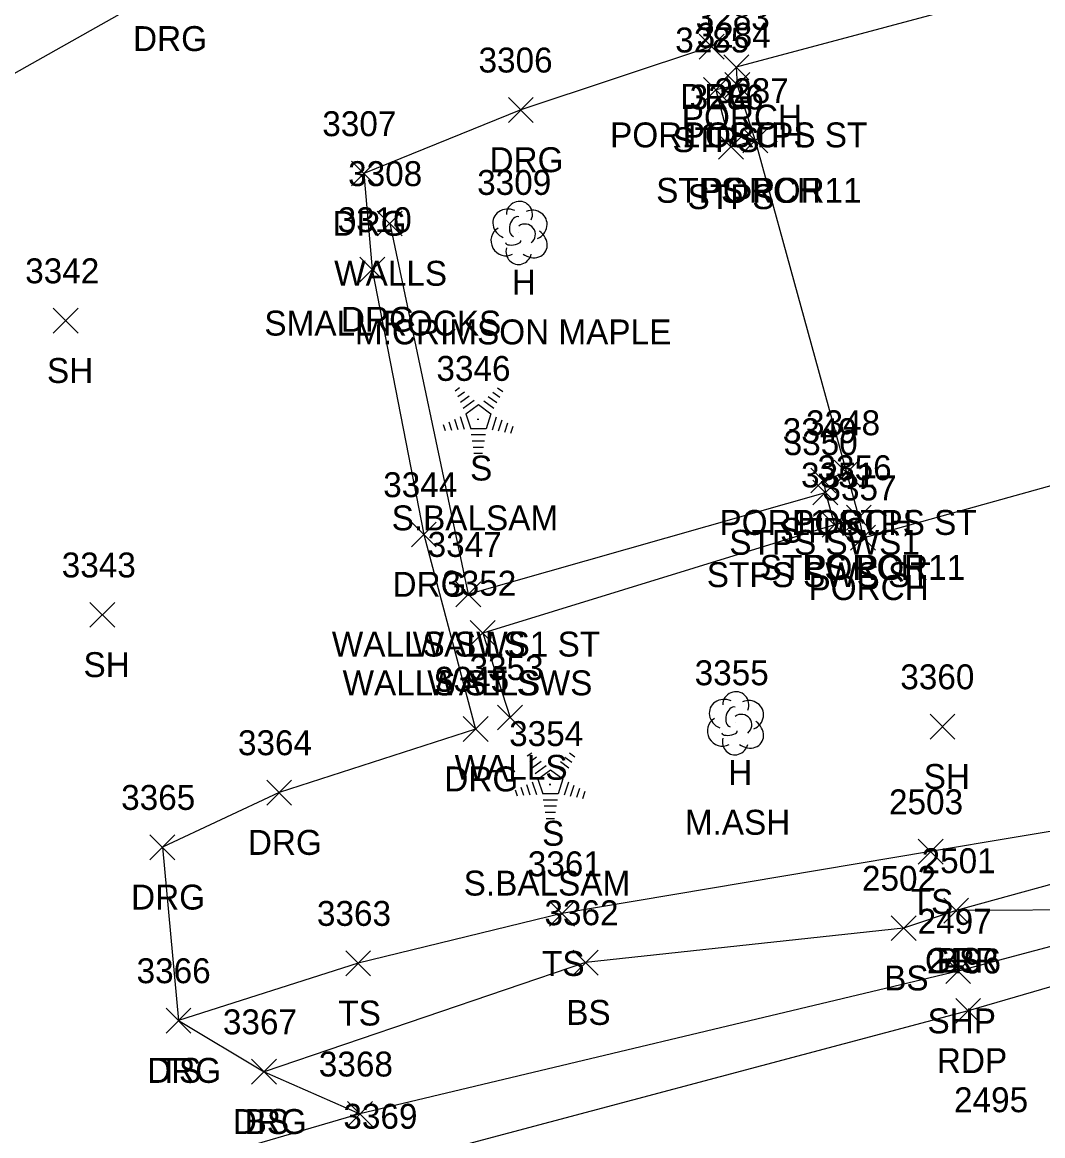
# Model space of a CAD drawing. Extents: x 1520648 to 1523413, y 732854 to 735518.
# Drawn here: x 1521708.9 to 1521790.9, y 733686.8 to 733776.2 of the extents above; entities that cross this region are included whole.
import ezdxf

# ---------------------------------------------------------------- set-up
doc = ezdxf.new("R2010")
doc.units = 0
for name, color, linetype in [('L_A', 7, 'Continuous'), ('L_C', 7, 'Continuous'), ('L_I', 7, 'Continuous'), ('L_TIC', 7, 'Continuous'), ('LBF', 7, 'Continuous'), ('LELB', 7, 'Continuous'), ('LTC', 7, 'Continuous'), ('LTD', 7, 'Continuous'), ('LWS', 7, 'Continuous'), ('P_A', 7, 'Continuous'), ('P_I', 7, 'Continuous'), ('P_TIC', 7, 'Continuous'), ('PET', 7, 'Continuous'), ('PSP', 7, 'Continuous'), ('R_A', 7, 'Continuous'), ('R_I', 7, 'Continuous'), ('R_TIC', 7, 'Continuous'), ('RDG', 7, 'Continuous'), ('RGR', 7, 'Continuous'), ('RSW', 7, 'Continuous')]:
    doc.layers.add(name, color=color, linetype=linetype)

msp = doc.modelspace()

# ---------------------------------------------------------------- linework, layer by layer
at = {"layer": 'L_TIC'}
for points in [[(1521765.276, 733771.543), (1521767.276, 733773.543)], [(1521767.276, 733771.543), (1521765.276, 733773.543)], [(1521763.633, 733769.731), (1521765.633, 733771.731)], [(1521765.633, 733769.731), (1521763.633, 733771.731)], [(1521765.356, 733770.114), (1521767.356, 733772.114)], [(1521767.356, 733770.114), (1521765.356, 733772.114)], [(1521765.356, 733770.114), (1521767.356, 733772.114)], [(1521767.356, 733770.114), (1521765.356, 733772.114)], [(1521764.848, 733765.154), (1521766.848, 733767.154)], [(1521766.848, 733765.154), (1521764.848, 733767.154)], [(1521766.799, 733765.665), (1521768.799, 733767.665)], [(1521768.799, 733765.665), (1521766.799, 733767.665)], [(1521766.799, 733765.665), (1521768.799, 733767.665)], [(1521768.799, 733765.665), (1521766.799, 733767.665)], [(1521737.442, 733759.005), (1521739.442, 733761.005)], [(1521739.442, 733759.005), (1521737.442, 733761.005)], [(1521711.429, 733751.201), (1521713.429, 733753.201)], [(1521713.429, 733751.201), (1521711.429, 733753.201)], [(1521772.273, 733738.371), (1521774.273, 733740.371)], [(1521774.273, 733738.371), (1521772.273, 733740.371)], [(1521774.138, 733739.003), (1521776.138, 733741.003)], [(1521776.138, 733739.003), (1521774.138, 733741.003)], [(1521774.138, 733739.003), (1521776.138, 733741.003)], [(1521776.138, 733739.003), (1521774.138, 733741.003)], [(1521772.432, 733737.408), (1521774.432, 733739.408)], [(1521774.432, 733737.408), (1521772.432, 733739.408)], [(1521773.171, 733734.81), (1521775.171, 733736.81)], [(1521775.171, 733734.81), (1521773.171, 733736.81)], [(1521775.119, 733735.395), (1521777.119, 733737.395)], [(1521777.119, 733735.395), (1521775.119, 733737.395)], [(1521775.119, 733735.395), (1521777.119, 733737.395)], [(1521777.119, 733735.395), (1521775.119, 733737.395)], [(1521775.456, 733733.772), (1521777.456, 733735.772)], [(1521777.456, 733733.772), (1521775.456, 733735.772)], [(1521743.749, 733729.237), (1521745.749, 733731.237)], [(1521745.749, 733729.237), (1521743.749, 733731.237)], [(1521714.365, 733727.588), (1521716.365, 733729.588)], [(1521716.365, 733727.588), (1521714.365, 733729.588)], [(1521744.919, 733726.125), (1521746.919, 733728.125)], [(1521746.919, 733726.125), (1521744.919, 733728.125)], [(1521747.114, 733719.345), (1521749.114, 733721.345)], [(1521749.114, 733719.345), (1521747.114, 733721.345)], [(1521781.842, 733718.61), (1521783.842, 733720.61)], [(1521783.842, 733718.61), (1521781.842, 733720.61)], [(1521780.883, 733708.574), (1521782.883, 733710.574)], [(1521782.883, 733708.574), (1521780.883, 733710.574)], [(1521780.883, 733708.574), (1521782.883, 733710.574)], [(1521782.883, 733708.574), (1521780.883, 733710.574)], [(1521751.272, 733703.598), (1521753.272, 733705.598)], [(1521753.272, 733703.598), (1521751.272, 733705.598)], [(1521782.934, 733703.847), (1521784.934, 733705.847)], [(1521784.934, 733703.847), (1521782.934, 733705.847)], [(1521778.712, 733702.434), (1521780.712, 733704.434)], [(1521780.712, 733702.434), (1521778.712, 733704.434)], [(1521778.712, 733702.434), (1521780.712, 733704.434)], [(1521780.712, 733702.434), (1521778.712, 733704.434)], [(1521734.907, 733699.617), (1521736.907, 733701.617)], [(1521736.907, 733699.617), (1521734.907, 733701.617)], [(1521753.179, 733699.668), (1521755.179, 733701.668)], [(1521755.179, 733699.668), (1521753.179, 733701.668)], [(1521720.48, 733695.014), (1521722.48, 733697.014)], [(1521722.48, 733695.014), (1521720.48, 733697.014)], [(1521727.354, 733690.909), (1521729.354, 733692.909)], [(1521729.354, 733690.909), (1521727.354, 733692.909)]]:
    msp.add_lwpolyline(points, dxfattribs=at)
at = {"layer": 'LBF'}
for points in [[(1521833.405, 733781.486), (1521831.343, 733789.588), (1521802.478, 733782.248), (1521766.276, 733772.543), (1521766.356, 733771.114), (1521767.799, 733766.665), (1521775.138, 733740.003), (1521776.119, 733736.395), (1521776.456, 733734.772), (1521819.445, 733746.724)], [(1521766.356, 733771.114), (1521764.633, 733770.731), (1521765.848, 733766.154), (1521767.799, 733766.665)], [(1521775.138, 733740.003), (1521773.273, 733739.371), (1521773.432, 733738.408), (1521774.171, 733735.81), (1521776.119, 733736.395)]]:
    msp.add_lwpolyline(points, dxfattribs=at)
at = {"layer": 'LELB'}
for points in [[(1521953.741, 733771.36), (1521932.171, 733757.205), (1521906.082, 733749.21), (1521897.782, 733742.726), (1521876.406, 733735.089), (1521868.468, 733729.473), (1521856.113, 733726.295), (1521846.926, 733723.217), (1521807.832, 733711.49), (1521796.012, 733708.16), (1521783.934, 733704.847), (1521779.712, 733703.434)], [(1521854.58, 733728.173), (1521846.144, 733728.944), (1521820.589, 733722.388), (1521806.109, 733715.951), (1521795.324, 733711.839), (1521781.883, 733709.574)], [(1521781.883, 733709.574), (1521752.272, 733704.598), (1521735.907, 733700.617), (1521721.48, 733696.014)], [(1521779.712, 733703.434), (1521754.179, 733700.668), (1521728.354, 733691.909)]]:
    msp.add_lwpolyline(points, dxfattribs=at)
at = {"layer": 'LTC'}
for p, q in [((1521743.707, 733746.577), (1521744.061, 733746.834)), ((1521743.916, 733746.111), (1521744.446, 733746.496)), ((1521746.734, 733746.469), (1521747.283, 733746.07)), ((1521747.105, 733746.817), (1521747.524, 733746.513)), ((1521744.126, 733745.646), (1521744.83, 733746.157)), ((1521744.336, 733745.18), (1521745.214, 733745.818)), ((1521745.992, 733745.772), (1521746.801, 733745.184)), ((1521746.363, 733746.121), (1521747.042, 733745.627)), ((1521744.56, 733744.725), (1521745.572, 733745.459)), ((1521744.56, 733744.725), (1521744.947, 733743.531)), ((1521745.572, 733745.459), (1521746.569, 733744.734)), ((1521746.569, 733744.734), (1521746.178, 733743.531)), ((1521742.739, 733743.856), (1521742.891, 733743.388)), ((1521743.195, 733744.073), (1521743.406, 733743.421)), ((1521743.65, 733744.289), (1521743.921, 733743.454)), ((1521744.106, 733744.506), (1521744.436, 733743.486)), ((1521747.006, 733744.464), (1521746.668, 733743.424)), ((1521747.451, 733744.213), (1521747.163, 733743.329)), ((1521747.896, 733743.963), (1521747.658, 733743.234)), ((1521748.34, 733743.713), (1521748.153, 733743.139)), ((1521746.178, 733743.531), (1521744.947, 733743.531)), ((1521746.139, 733743.031), (1521744.995, 733743.031)), ((1521746.056, 733742.531), (1521745.067, 733742.531)), ((1521745.972, 733742.031), (1521745.14, 733742.031)), ((1521745.888, 733741.531), (1521745.213, 733741.531)), ((1521749.492, 733717.258), (1521749.847, 733717.515)), ((1521749.702, 733716.793), (1521750.231, 733717.177)), ((1521752.519, 733717.15), (1521753.069, 733716.751)), ((1521752.891, 733717.498), (1521753.31, 733717.194)), ((1521749.912, 733716.327), (1521750.615, 733716.838)), ((1521750.121, 733715.861), (1521751, 733716.499)), ((1521750.346, 733715.406), (1521751.357, 733716.14)), ((1521751.357, 733716.14), (1521752.354, 733715.415)), ((1521751.777, 733716.453), (1521752.587, 733715.865)), ((1521752.149, 733716.802), (1521752.828, 733716.308)), ((1521749.891, 733715.187), (1521750.222, 733714.168)), ((1521750.346, 733715.406), (1521750.733, 733714.213)), ((1521752.354, 733715.415), (1521751.963, 733714.213)), ((1521752.792, 733715.145), (1521752.454, 733714.105)), ((1521748.525, 733714.537), (1521748.677, 733714.069)), ((1521748.98, 733714.754), (1521749.192, 733714.102)), ((1521749.436, 733714.97), (1521749.707, 733714.135)), ((1521751.963, 733714.213), (1521750.733, 733714.213)), ((1521753.237, 733714.894), (1521752.949, 733714.01)), ((1521753.681, 733714.644), (1521753.444, 733713.915)), ((1521754.125, 733714.394), (1521753.939, 733713.82)), ((1521751.925, 733713.713), (1521750.78, 733713.713)), ((1521751.841, 733713.213), (1521750.853, 733713.213)), ((1521751.757, 733712.713), (1521750.926, 733712.713)), ((1521751.674, 733712.213), (1521750.999, 733712.213))]:
    msp.add_line(p, q, dxfattribs=at)
at = {"layer": 'LTD'}
for p, q in [((1521748.815, 733759.298), (1521748.815, 733759.298)), ((1521748.815, 733759.298), (1521748.815, 733759.298)), ((1521766.194, 733719.934), (1521766.194, 733719.934)), ((1521766.194, 733719.934), (1521766.194, 733719.934))]:
    msp.add_line(p, q, dxfattribs=at)
for centre in [(1521748.862, 733760.732), (1521766.24, 733721.368)]:
    msp.add_arc(centre, 1.047, 335.52715, 180.95627, dxfattribs=at)
for centre, major_axis, ratio, start_param, end_param in [((1521748.024, 733759.964), (1.21, -0.512), 0.895232, 1.570796, 4.712389), ((1521749.857, 733759.881), (-1.141, -0.483), 0.949671, 1.570796, 4.712389), ((1521748.607, 733759.756), (-0.208, -0.792), 0.645439, 3.141593, 6.283185), ((1521749.315, 733759.131), (-0.5, 0.667), 0.989748, 3.141593, 6.283185), ((1521747.732, 733758.589), (0.584, -1.042), 0.959034, 3.141593, 6.283185), ((1521749.816, 733758.464), (-1.09, 0.792), 0.841452, 1.570796, 4.712389), ((1521748.816, 733757.798), (0.265, 1.061), 0.942809, 1.570796, 4.712389), ((1521748.357, 733758.548), (-0.625, -0.083), 0.423636, 0, 3.141593), ((1521765.402, 733720.6), (1.21, -0.512), 0.895232, 1.570796, 4.712389), ((1521767.235, 733720.517), (-1.141, -0.483), 0.949671, 1.570796, 4.712389), ((1521765.985, 733720.392), (-0.208, -0.792), 0.645439, 3.141593, 6.283185), ((1521766.694, 733719.767), (-0.5, 0.667), 0.989748, 3.141593, 6.283185), ((1521765.11, 733719.225), (0.584, -1.042), 0.959034, 3.141593, 6.283185), ((1521767.194, 733719.101), (-1.09, 0.792), 0.841452, 1.570796, 4.712389), ((1521766.194, 733718.434), (0.265, 1.061), 0.942809, 1.570796, 4.712389), ((1521765.735, 733719.184), (-0.625, -0.083), 0.423636, 0, 3.141593)]:
    msp.add_ellipse(centre, major_axis=major_axis, ratio=ratio, start_param=start_param, end_param=end_param, dxfattribs=at)
at = {"layer": 'LWS'}
for points in [[(1521738.442, 733760.005), (1521744.749, 733730.237)], [(1521745.919, 733727.125), (1521748.114, 733720.345)]]:
    msp.add_lwpolyline(points, dxfattribs=at)
at = {"layer": 'P_TIC'}
for points in [[(1521783.101, 733698.987), (1521785.101, 733700.987)], [(1521785.101, 733698.987), (1521783.101, 733700.987)], [(1521783.901, 733695.796), (1521785.901, 733697.796)], [(1521785.901, 733695.796), (1521783.901, 733697.796)], [(1521735.058, 733687.523), (1521737.058, 733689.523)], [(1521737.058, 733687.523), (1521735.058, 733689.523)]]:
    msp.add_lwpolyline(points, dxfattribs=at)
at = {"layer": 'PET'}
msp.add_lwpolyline([(1522409.889, 734185.458), (1522384.803, 734151.862), (1522362.154, 734120.963), (1522340.089, 734090.379), (1522317.27, 734060.024), (1522297.221, 734033.868), (1522262.688, 733990.171), (1522247.435, 733972.23), (1522223.908, 733946.238), (1522192.475, 733913.956), (1522164.522, 733888.054), (1522124.702, 733855.724), (1522089.977, 733831.334), (1522050.332, 733806.095), (1522008.227, 733782.155), (1521961.733, 733759.371), (1521937.846, 733748.917), (1521892.742, 733731.021), (1521853.037, 733716.934), (1521810.117, 733704.128), (1521784.901, 733696.796), (1521738.039, 733684.332), (1521683.498, 733669.737)], dxfattribs=at)
at = {"layer": 'PSP'}
msp.add_lwpolyline([(1522407.438, 734186.957), (1522382.703, 734153.399), (1522359.979, 734122.447), (1522337.917, 734092.022), (1522315.008, 734061.409), (1522295.214, 734035.758), (1522260.619, 733991.788), (1522245.877, 733973.988), (1522222.051, 733948.064), (1522190.446, 733915.418), (1522160.989, 733888.489), (1522154.255, 733883.337), (1522127.344, 733861.553), (1522088.304, 733833.578), (1522048.983, 733808.783), (1522007.27, 733785.063), (1521960.899, 733762.469), (1521936.677, 733751.076), (1521891.961, 733733.483), (1521851.863, 733719.561), (1521809.017, 733706.622), (1521784.101, 733699.987), (1521736.058, 733688.523), (1521682.585, 733672.906)], dxfattribs=at)
at = {"layer": 'R_TIC'}
for points in [[(1521763.292, 733773.206), (1521765.292, 733775.206)], [(1521765.292, 733773.206), (1521763.292, 733775.206)], [(1521747.971, 733768.122), (1521749.971, 733770.122)], [(1521749.971, 733768.122), (1521747.971, 733770.122)], [(1521735.368, 733763.013), (1521737.368, 733765.013)], [(1521737.368, 733763.013), (1521735.368, 733765.013)], [(1521736.042, 733755.307), (1521738.042, 733757.307)], [(1521738.042, 733755.307), (1521736.042, 733757.307)], [(1521772.432, 733737.408), (1521774.432, 733739.408)], [(1521774.432, 733737.408), (1521772.432, 733739.408)], [(1521773.171, 733734.81), (1521775.171, 733736.81)], [(1521775.171, 733734.81), (1521773.171, 733736.81)], [(1521740.182, 733734.033), (1521742.182, 733736.033)], [(1521742.182, 733734.033), (1521740.182, 733736.033)], [(1521743.749, 733729.237), (1521745.749, 733731.237)], [(1521745.749, 733729.237), (1521743.749, 733731.237)], [(1521744.919, 733726.125), (1521746.919, 733728.125)], [(1521746.919, 733726.125), (1521744.919, 733728.125)], [(1521744.34, 733718.413), (1521746.34, 733720.413)], [(1521746.34, 733718.413), (1521744.34, 733720.413)], [(1521728.564, 733713.317), (1521730.564, 733715.317)], [(1521730.564, 733713.317), (1521728.564, 733715.317)], [(1521719.184, 733708.927), (1521721.184, 733710.927)], [(1521721.184, 733708.927), (1521719.184, 733710.927)], [(1521782.934, 733703.847), (1521784.934, 733705.847)], [(1521784.934, 733703.847), (1521782.934, 733705.847)], [(1521720.48, 733695.014), (1521722.48, 733697.014)], [(1521722.48, 733695.014), (1521720.48, 733697.014)], [(1521727.354, 733690.909), (1521729.354, 733692.909)], [(1521729.354, 733690.909), (1521727.354, 733692.909)], [(1521735.058, 733687.523), (1521737.058, 733689.523)], [(1521737.058, 733687.523), (1521735.058, 733689.523)]]:
    msp.add_lwpolyline(points, dxfattribs=at)
at = {"layer": 'RDG'}
for points in [[(1521754.274, 733834.194), (1521758.821, 733815.013), (1521762.274, 733791.087), (1521764.292, 733774.206), (1521748.971, 733769.122), (1521736.368, 733764.013), (1521737.042, 733756.307), (1521741.182, 733735.033), (1521745.34, 733719.413), (1521729.564, 733714.317), (1521720.184, 733709.927), (1521721.48, 733696.014), (1521728.354, 733691.909), (1521736.058, 733688.523)], [(1521744.105, 733830.539), (1521748.345, 733816.627), (1521749.544, 733807.464), (1521738.353, 733788.144), (1521720.343, 733778.846), (1521697.632, 733766.043), (1521693.466, 733757.791), (1521695.593, 733735.074), (1521698.44, 733708.772), (1521699.355, 733693.825), (1521691.807, 733681.752), (1521685.164, 733676.189), (1521682.585, 733672.906)]]:
    msp.add_lwpolyline(points, dxfattribs=at)
at = {"layer": 'RGR'}
msp.add_lwpolyline([(1522126.874, 733869.88), (1522125.456, 733863.286), (1522121.4, 733858.507), (1522087.424, 733834.282), (1522048.407, 733809.657), (1522007.43, 733786.325), (1521960.484, 733763.268), (1521936.152, 733751.967), (1521909.848, 733741.767), (1521879.817, 733730.479), (1521867.784, 733728.022), (1521851.141, 733720.486), (1521809.104, 733707.865), (1521796.227, 733704.909), (1521783.934, 733704.847)], dxfattribs=at)
at = {"layer": 'RSW'}
for points in [[(1521744.749, 733730.237), (1521773.432, 733738.408)], [(1521774.171, 733735.81), (1521745.919, 733727.125)]]:
    msp.add_lwpolyline(points, dxfattribs=at)

# ---------------------------------------------------------------- texts
at = {"layer": 'L_A'}
for s, p in [('PORCH', (1521761.898, 733767.543)), ('POR11 STPS ST', (1521756.143, 733766.114)), ('PORCH', (1521761.978, 733766.114)), ('STPS', (1521761.153, 733765.731)), ('STPS POR11', (1521759.846, 733761.665)), ('PORCH', (1521763.421, 733761.665)), ('STPS', (1521762.367, 733761.154)), ('WALLS', (1521733.985, 733755.005)), ('H', (1521748.248, 733754.298)), ('SH', (1521710.918, 733747.201)), ('S', (1521744.897, 733739.369)), ('POR11 STPS ST', (1521764.926, 733735.003)), ('PORCH', (1521770.76, 733735.003)), ('STPS', (1521769.793, 733734.371)), ('STPS SWS1', (1521765.715, 733733.408)), ('STPS POR11', (1521768.166, 733731.395)), ('PORCH', (1521771.741, 733731.395)), ('STPS SWS ST', (1521763.911, 733730.81)), ('PORCH', (1521772.078, 733729.772)), ('WALLS', (1521740.292, 733725.237)), ('SH', (1521713.853, 733723.588)), ('WALLS', (1521741.463, 733722.125)), ('WALLS', (1521743.658, 733715.345)), ('H', (1521765.627, 733714.934)), ('SH', (1521781.331, 733714.61)), ('S', (1521750.683, 733710.05)), ('TS', (1521780.292, 733704.574)), ('TS', (1521780.292, 733704.574)), ('BS', (1521782.375, 733699.847)), ('TS', (1521750.681, 733699.598)), ('BS', (1521778.153, 733698.434)), ('BS', (1521778.153, 733698.434)), ('TS', (1521734.317, 733695.617)), ('BS', (1521752.62, 733695.668)), ('TS', (1521719.889, 733691.014)), ('BS', (1521726.795, 733686.909))]:
    msp.add_text(s, height=2, dxfattribs=at).set_placement(p)
at = {"layer": 'L_C'}
for s, p in [('SMALL ROCKS', (1521728.379, 733751.005)), ('M.CRIMSON MAPLE', (1521735.65, 733750.298)), ('S.BALSAM', (1521738.598, 733735.369)), ('M.ASH', (1521762.146, 733710.934)), ('S.BALSAM', (1521744.384, 733706.05))]:
    msp.add_text(s, height=2, dxfattribs=at).set_placement(p)
at = {"layer": 'L_I'}
for s, p in [('3283', (1521763.016, 733775.543)), ('3284', (1521763.096, 733774.114)), ('3284', (1521763.096, 733774.114)), ('3285', (1521761.373, 733773.731)), ('3287', (1521764.539, 733769.665)), ('3287', (1521764.539, 733769.665)), ('3286', (1521762.533, 733769.154)), ('3308', (1521735.104, 733763.005)), ('3309', (1521745.469, 733762.298)), ('3342', (1521709.17, 733755.201)), ('3346', (1521742.197, 733747.369)), ('3348', (1521771.878, 733743.003)), ('3348', (1521771.878, 733743.003)), ('3349', (1521770.006, 733742.371)), ('3350', (1521770.085, 733741.408)), ('3356', (1521772.804, 733739.395)), ('3356', (1521772.804, 733739.395)), ('3351', (1521771.478, 733738.81)), ('3357', (1521773.196, 733737.772)), ('3347', (1521741.489, 733733.237)), ('3343', (1521712.105, 733731.588)), ('3352', (1521742.659, 733730.125)), ('3353', (1521744.854, 733723.345)), ('3355', (1521762.934, 733722.934)), ('3360', (1521779.449, 733722.61)), ('3354', (1521748.037, 733718.05)), ('2503', (1521778.544, 733712.574)), ('2503', (1521778.544, 733712.574)), ('2501', (1521781.162, 733707.847)), ('3361', (1521749.532, 733707.598)), ('2502', (1521776.373, 733706.434)), ('2502', (1521776.373, 733706.434)), ('3363', (1521732.6, 733703.617)), ('3362', (1521750.872, 733703.668)), ('3366', (1521718.117, 733699.014)), ('3367', (1521725.047, 733694.909))]:
    msp.add_text(s, height=2, dxfattribs=at).set_placement(p)
at = {"layer": 'LTC'}
for p in [(1521745.454, 733744.473), (1521751.24, 733715.154)]:
    msp.add_text('.', height=1.037, rotation=270, dxfattribs=at).set_placement(p)
at = {"layer": 'P_A'}
for s, p in [('SHP', (1521781.636, 733694.987)), ('RDP', (1521782.389, 733691.796))]:
    msp.add_text(s, height=2, dxfattribs=at).set_placement(p)
at = {"layer": 'P_I'}
for s, p in [('2497', (1521780.841, 733702.987)), ('2496', (1521781.586, 733699.796)), ('3368', (1521732.751, 733691.523)), ('2495', (1521783.767, 733688.658)), ('3369', (1521734.724, 733687.332))]:
    msp.add_text(s, height=2, dxfattribs=at).set_placement(p)
at = {"layer": 'R_A'}
for s, p in [('DRG', (1521717.831, 733773.846)), ('DRG', (1521761.78, 733769.206)), ('DRG', (1521746.459, 733764.122)), ('DRG', (1521733.856, 733759.013)), ('DRG', (1521734.53, 733751.307)), ('STPS SWS1', (1521765.715, 733733.408)), ('STPS SWS ST', (1521763.911, 733730.81)), ('DRG', (1521738.67, 733730.033)), ('WALLS SWS1 ST', (1521733.796, 733725.237)), ('WALLS ST SWS', (1521734.659, 733722.125)), ('DRG', (1521742.828, 733714.413)), ('DRG', (1521727.052, 733709.317)), ('DRG', (1521717.672, 733704.927)), ('GRR', (1521781.422, 733699.847)), ('DRG', (1521718.968, 733691.014)), ('DRG', (1521725.843, 733686.909))]:
    msp.add_text(s, height=2, dxfattribs=at).set_placement(p)
at = {"layer": 'R_I'}
for s, p in [('3306', (1521745.578, 733772.122)), ('3307', (1521733.03, 733767.013)), ('3310', (1521734.263, 733759.307)), ('3350', (1521770.085, 733741.408)), ('3351', (1521771.478, 733738.81)), ('3344', (1521737.922, 733738.033)), ('3347', (1521741.489, 733733.237)), ('3352', (1521742.659, 733730.125)), ('3345', (1521742.08, 733722.413)), ('3364', (1521726.257, 733717.317)), ('3365', (1521716.877, 733712.927)), ('2501', (1521781.162, 733707.847)), ('3366', (1521718.117, 733699.014)), ('3367', (1521725.047, 733694.909)), ('3368', (1521732.751, 733691.523))]:
    msp.add_text(s, height=2, dxfattribs=at).set_placement(p)

doc.saveas('drawing.dxf')
